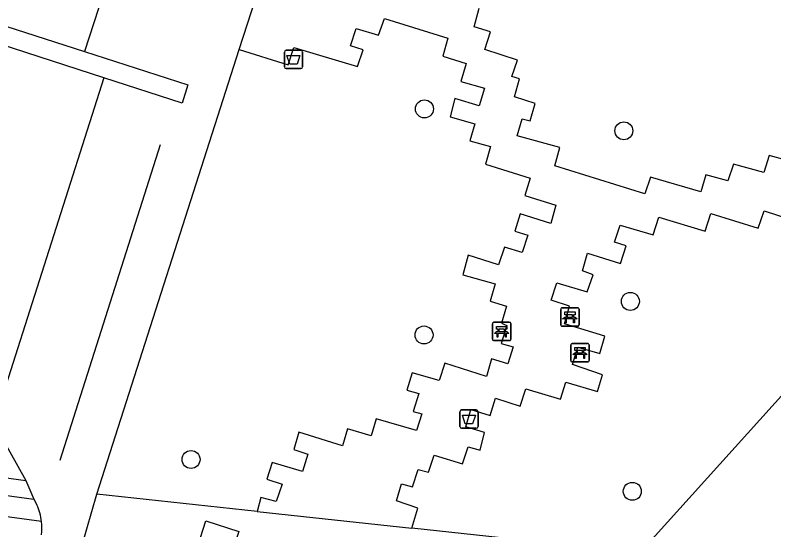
# Model space of a CAD drawing. Extents: x 160676 to 161153, y 383244 to 383713.
# Drawn here: x 160986.72 to 161027.96, y 383261.93 to 383289.92 of the extents above; entities that cross this region are included whole.
import ezdxf

# ---------------------------------------------------------------- set-up
doc = ezdxf.new("R2010")
doc.units = 0
for name, color, linetype in [('IMGEO_Afvalbak', 7, 'Continuous'), ('IMGEO_Bank', 7, 'Continuous'), ('IMGEO_Boom', 7, 'Continuous'), ('IMGEO_Lijnafwatering', 7, 'Continuous'), ('IMGEO_Muur', 7, 'Continuous'), ('IMGEO_Pand', 7, 'Continuous'), ('IMGEO_Voetpad_open', 7, 'Continuous')]:
    doc.layers.add(name, color=color, linetype=linetype)

msp = doc.modelspace()

# ---------------------------------------------------------------- linework, layer by layer
at = {"layer": 'IMGEO_Afvalbak'}
for p, q in [((161001.349, 383287.119), (161001.349, 383287.919)), ((161001.349, 383287.919), (161001.349, 383287.119)), ((161001.449, 383288.019), (161002.239, 383288.019)), ((161002.239, 383288.019), (161001.449, 383288.019)), ((161002.339, 383287.919), (161002.339, 383287.119)), ((161002.339, 383287.119), (161002.339, 383287.919)), ((161002.239, 383287.019), (161001.449, 383287.019)), ((161001.449, 383287.019), (161002.239, 383287.019)), ((161010.888, 383267.559), (161010.888, 383268.359)), ((161010.888, 383268.359), (161010.888, 383267.559)), ((161010.988, 383268.459), (161011.778, 383268.459)), ((161011.778, 383268.459), (161010.988, 383268.459)), ((161011.878, 383268.359), (161011.878, 383267.559)), ((161011.878, 383267.559), (161011.878, 383268.359)), ((161011.778, 383267.459), (161010.988, 383267.459)), ((161010.988, 383267.459), (161011.778, 383267.459))]:
    msp.add_line(p, q, dxfattribs=at)
for points in [[(161001.492, 383287.733), (161002.196, 383287.733), (161002.047, 383287.263), (161001.641, 383287.263), (161001.492, 383287.733)], [(161011.031, 383268.173), (161011.735, 383268.173), (161011.586, 383267.703), (161011.18, 383267.703), (161011.031, 383268.173)]]:
    msp.add_lwpolyline(points, dxfattribs=at)
for centre, start, end in [((161001.449, 383287.919), 90, 180), ((161001.449, 383287.919), 90, 180), ((161002.239, 383287.919), 0, 90), ((161002.239, 383287.919), 360, 90), ((161001.449, 383287.119), 180, 270), ((161001.449, 383287.119), 180, 270), ((161002.239, 383287.119), 270, 0), ((161002.239, 383287.119), 270, 0), ((161010.988, 383268.359), 90, 180), ((161010.988, 383268.359), 90, 180), ((161011.778, 383268.359), 0, 90), ((161011.778, 383268.359), 360, 90), ((161010.988, 383267.559), 180, 270), ((161010.988, 383267.559), 180, 270), ((161011.778, 383267.559), 270, 0), ((161011.778, 383267.559), 270, 0)]:
    msp.add_arc(centre, 0.1, start, end, dxfattribs=at)
at = {"layer": 'IMGEO_Bank'}
for p, q in [((161016.371, 383273.081), (161016.371, 383273.922)), ((161016.371, 383273.922), (161016.371, 383273.081)), ((161016.446, 383274.006), (161017.287, 383274.006)), ((161017.287, 383274.006), (161016.446, 383274.006)), ((161017.371, 383273.931), (161017.371, 383273.09)), ((161017.371, 383273.09), (161017.371, 383273.931)), ((161016.68, 383273.512), (161016.68, 383273.618)), ((161016.724, 383273.618), (161016.724, 383273.512)), ((161017.012, 383273.624), (161016.73, 383273.624)), ((161016.73, 383273.506), (161017.012, 383273.506)), ((161017.018, 383273.512), (161017.018, 383273.618)), ((161017.062, 383273.618), (161017.062, 383273.512)), ((161012.661, 383272.296), (161012.661, 383273.137)), ((161012.661, 383273.137), (161012.661, 383272.296)), ((161012.736, 383273.221), (161013.577, 383273.221)), ((161013.577, 383273.221), (161012.736, 383273.221)), ((161013.661, 383273.146), (161013.661, 383272.305)), ((161013.661, 383272.305), (161013.661, 383273.146)), ((161017.068, 383273.404), (161016.675, 383273.404)), ((161012.97, 383272.727), (161012.97, 383272.833)), ((161013.014, 383272.833), (161013.014, 383272.727)), ((161013.302, 383272.839), (161013.02, 383272.839)), ((161013.02, 383272.721), (161013.302, 383272.721)), ((161013.308, 383272.727), (161013.308, 383272.833)), ((161013.352, 383272.833), (161013.352, 383272.727)), ((161017.296, 383273.006), (161016.455, 383273.006)), ((161016.455, 383273.006), (161017.296, 383273.006)), ((161013.586, 383272.221), (161012.745, 383272.221)), ((161012.745, 383272.221), (161013.586, 383272.221)), ((161013.358, 383272.619), (161012.965, 383272.619)), ((161016.918, 383271.139), (161016.918, 383271.98)), ((161016.918, 383271.98), (161016.918, 383271.139)), ((161016.993, 383272.064), (161017.834, 383272.064)), ((161017.834, 383272.064), (161016.993, 383272.064)), ((161017.918, 383271.989), (161017.918, 383271.148)), ((161017.918, 383271.148), (161017.918, 383271.989)), ((161017.615, 383271.462), (161017.222, 383271.462)), ((161017.227, 383271.57), (161017.227, 383271.676)), ((161017.271, 383271.676), (161017.271, 383271.57)), ((161017.559, 383271.682), (161017.277, 383271.682)), ((161017.277, 383271.564), (161017.559, 383271.564)), ((161017.565, 383271.57), (161017.565, 383271.676)), ((161017.609, 383271.676), (161017.609, 383271.57)), ((161017.843, 383271.064), (161017.002, 383271.064)), ((161017.002, 383271.064), (161017.843, 383271.064))]:
    msp.add_line(p, q, dxfattribs=at)
for points in [[(161016.618, 383273.404), (161016.476, 383273.404), (161016.588, 383273.506), (161016.674, 383273.506)], [(161016.674, 383273.624), (161016.588, 383273.624), (161016.588, 383273.785), (161017.151, 383273.785), (161017.151, 383273.624), (161017.068, 383273.624)], [(161017.068, 383273.506), (161017.151, 383273.506), (161017.263, 383273.404), (161017.124, 383273.404)], [(161016.668, 383273.397), (161016.668, 383273.19), (161016.625, 383273.19), (161016.625, 383273.397)], [(161017.118, 383273.397), (161017.118, 383273.19), (161017.074, 383273.19), (161017.074, 383273.397)], [(161012.908, 383272.619), (161012.766, 383272.619), (161012.878, 383272.721), (161012.964, 383272.721)], [(161012.964, 383272.839), (161012.878, 383272.839), (161012.878, 383273), (161013.441, 383273), (161013.441, 383272.839), (161013.358, 383272.839)], [(161013.358, 383272.721), (161013.441, 383272.721), (161013.553, 383272.619), (161013.414, 383272.619)], [(161012.958, 383272.612), (161012.958, 383272.405), (161012.915, 383272.405), (161012.915, 383272.612)], [(161013.408, 383272.612), (161013.408, 383272.405), (161013.364, 383272.405), (161013.364, 383272.612)], [(161017.221, 383271.682), (161017.135, 383271.682), (161017.135, 383271.843), (161017.698, 383271.843), (161017.698, 383271.682), (161017.615, 383271.682)], [(161017.165, 383271.462), (161017.023, 383271.462), (161017.135, 383271.564), (161017.221, 383271.564)], [(161017.215, 383271.455), (161017.215, 383271.248), (161017.172, 383271.248), (161017.172, 383271.455)], [(161017.615, 383271.564), (161017.698, 383271.564), (161017.81, 383271.462), (161017.671, 383271.462)], [(161017.665, 383271.455), (161017.665, 383271.248), (161017.621, 383271.248), (161017.621, 383271.455)]]:
    msp.add_lwpolyline(points, dxfattribs=at)
for centre, radius, start, end in [((161016.449, 383273.928), 0.0779, 92.4484, 184.2845), ((161016.449, 383273.928), 0.0779, 92.4484, 184.2845), ((161017.293, 383273.928), 0.0779, 2.4484, 94.2845), ((161017.293, 383273.928), 0.0779, 2.4484, 94.2845), ((161016.673, 383273.617), 0.00671, 2.8957, 87.1043), ((161016.673, 383273.513), 0.00671, 272.8957, 357.1043), ((161016.73, 383273.617), 0.00671, 92.8957, 177.1043), ((161016.73, 383273.513), 0.00671, 182.8957, 267.1043), ((161017.012, 383273.617), 0.00671, 2.8957, 87.1043), ((161017.012, 383273.513), 0.00671, 272.8957, 357.1043), ((161017.069, 383273.617), 0.00671, 92.8957, 177.1043), ((161017.069, 383273.513), 0.00671, 182.8957, 267.1043), ((161012.739, 383273.143), 0.0779, 92.4484, 184.2845), ((161012.739, 383273.143), 0.0779, 92.4484, 184.2845), ((161013.583, 383273.143), 0.0779, 2.4484, 94.2845), ((161013.583, 383273.143), 0.0779, 2.4484, 94.2845), ((161016.449, 383273.084), 0.0779, 182.4484, 274.2845), ((161016.449, 383273.084), 0.0779, 182.4484, 274.2845), ((161016.618, 383273.397), 0.00671, 2.8957, 87.1043), ((161016.675, 383273.397), 0.00671, 92.8957, 177.1043), ((161017.067, 383273.397), 0.00671, 2.8957, 87.1043), ((161017.124, 383273.397), 0.00671, 92.8957, 177.1043), ((161017.293, 383273.084), 0.0779, 272.4484, 4.2845), ((161017.293, 383273.084), 0.0779, 272.4484, 4.2845), ((161012.963, 383272.832), 0.00671, 2.8957, 87.1043), ((161012.963, 383272.728), 0.00671, 272.8957, 357.1043), ((161013.02, 383272.832), 0.00671, 92.8957, 177.1043), ((161013.02, 383272.728), 0.00671, 182.8957, 267.1043), ((161013.302, 383272.832), 0.00671, 2.8957, 87.1043), ((161013.302, 383272.728), 0.00671, 272.8957, 357.1043), ((161013.359, 383272.832), 0.00671, 92.8957, 177.1043), ((161013.359, 383272.728), 0.00671, 182.8957, 267.1043), ((161012.739, 383272.299), 0.0779, 182.4484, 274.2845), ((161012.739, 383272.299), 0.0779, 182.4484, 274.2845), ((161012.908, 383272.612), 0.00671, 2.8957, 87.1043), ((161012.965, 383272.612), 0.00671, 92.8957, 177.1043), ((161013.357, 383272.612), 0.00671, 2.8957, 87.1043), ((161013.414, 383272.612), 0.00671, 92.8957, 177.1043), ((161013.583, 383272.299), 0.0779, 272.4484, 4.2845), ((161013.583, 383272.299), 0.0779, 272.4484, 4.2845), ((161016.996, 383271.986), 0.0779, 92.4484, 184.2845), ((161016.996, 383271.986), 0.0779, 92.4484, 184.2845), ((161017.84, 383271.986), 0.0779, 2.4484, 94.2845), ((161017.84, 383271.986), 0.0779, 2.4484, 94.2845), ((161017.165, 383271.455), 0.00671, 2.8957, 87.1043), ((161017.222, 383271.455), 0.00671, 92.8957, 177.1043), ((161017.22, 383271.675), 0.00671, 2.8957, 87.1043), ((161017.22, 383271.571), 0.00671, 272.8957, 357.1043), ((161017.277, 383271.675), 0.00671, 92.8957, 177.1043), ((161017.277, 383271.571), 0.00671, 182.8957, 267.1043), ((161017.559, 383271.675), 0.00671, 2.8957, 87.1043), ((161017.559, 383271.571), 0.00671, 272.8957, 357.1043), ((161017.616, 383271.675), 0.00671, 92.8957, 177.1043), ((161017.616, 383271.571), 0.00671, 182.8957, 267.1043), ((161017.614, 383271.455), 0.00671, 2.8957, 87.1043), ((161017.671, 383271.455), 0.00671, 92.8957, 177.1043), ((161016.996, 383271.142), 0.0779, 182.4484, 274.2845), ((161016.996, 383271.142), 0.0779, 182.4484, 274.2845), ((161017.84, 383271.142), 0.0779, 272.4484, 4.2845), ((161017.84, 383271.142), 0.0779, 272.4484, 4.2845)]:
    msp.add_arc(centre, radius, start, end, dxfattribs=at)
at = {"layer": 'IMGEO_Boom'}
for centre in [(161008.962, 383284.825), (161019.804, 383283.634), (161020.158, 383274.354), (161008.942, 383272.531), (160996.275, 383265.758), (161020.265, 383264.026)]:
    msp.add_circle(centre, 0.489, dxfattribs=at)
at = {"layer": 'IMGEO_Lijnafwatering'}
msp.add_lwpolyline([(160994.596, 383282.881), (160989.146, 383265.703)], dxfattribs=at)
at = {"layer": 'IMGEO_Muur'}
for points in [[(160986.202, 383289.329), (160990.482, 383287.946)], [(160991.53, 383286.518), (160985.89, 383288.35)], [(160990.482, 383287.946), (160996.111, 383286.133), (160995.794, 383285.133), (160991.53, 383286.518)]]:
    msp.add_lwpolyline(points, dxfattribs=at)
at = {"layer": 'IMGEO_Pand'}
for points in [[(160960.344, 383268.267), (160973.818, 383266.439), (160987.295, 383264.611)], [(160985.535, 383267.741), (160987.295, 383264.611)]]:
    msp.add_lwpolyline(points, dxfattribs=at)
at = {"layer": 'IMGEO_Voetpad_open'}
for points in [[(160992.001, 383292.648), (160990.482, 383287.946)], [(160998.889, 383288.05), (160999.79, 383290.864)], [(161029.55, 383281.791), (161027.698, 383282.299), (161027.416, 383281.366), (161025.768, 383281.822), (161025.458, 383280.915), (161024.266, 383281.244), (161023.981, 383280.318), (161021.26, 383281.116), (161020.943, 383280.215), (161016.053, 383281.728), (161016.32, 383282.726), (161014.011, 383283.356), (161014.279, 383284.295), (161014.715, 383284.186), (161014.986, 383285.124), (161013.856, 383285.489), (161014.137, 383286.457), (161013.707, 383286.586), (161014.017, 383287.476), (161012.255, 383288.058), (161012.551, 383289.009), (161011.665, 383289.292), (161011.947, 383290.301)], [(160998.889, 383288.05), (161001.553, 383287.226), (161001.858, 383288.168), (161005.33, 383287.134), (161005.634, 383288.033), (161004.951, 383288.257), (161005.261, 383289.207), (161006.476, 383288.828), (161006.788, 383289.752), (161010.234, 383288.676), (161009.964, 383287.703), (161011.24, 383287.299), (161010.94, 383286.325), (161012.237, 383285.95), (161011.941, 383284.997), (161010.624, 383285.393), (161010.361, 383284.397), (161011.703, 383284.01), (161011.429, 383283.095), (161012.553, 383282.78), (161012.284, 383281.813), (161014.713, 383281.055), (161014.419, 383280.122), (161016.115, 383279.587), (161015.837, 383278.601), (161014.17, 383279.116), (161013.884, 383278.173), (161014.584, 383277.965), (161014.269, 383277.022), (161013.311, 383277.305), (161012.991, 383276.337), (161011.35, 383276.873), (161011.047, 383275.797), (161012.817, 383275.32), (161012.536, 383274.374), (161013.425, 383274.089), (161013.146, 383273.165), (161013.451, 383273.048), (161013.129, 383272.073), (161013.781, 383271.893), (161013.501, 383270.964), (161012.618, 383271.237), (161012.347, 383270.277), (161010.077, 383271.002), (161009.77, 383270.049), (161008.302, 383270.47), (161008.006, 383269.526), (161008.668, 383269.35), (161008.346, 383268.368), (161008.819, 383268.245), (161008.532, 383267.334), (161006.344, 383267.976), (161006.074, 383267.049), (161004.773, 383267.421), (161004.515, 383266.499), (161002.144, 383267.253), (161001.865, 383266.307), (161002.628, 383266.04), (161002.338, 383265.098), (161000.686, 383265.603), (161000.397, 383264.68), (161001.236, 383264.41), (161000.902, 383263.468), (161000.074, 383263.684), (160999.863, 383262.925)], [(160991.153, 383263.864), (160998.889, 383288.05)], [(160991.53, 383286.518), (160985.535, 383267.741)], [(161038.901, 383280.887), (161020.669, 383260.684), (161008.283, 383262.018)], [(161008.283, 383262.018), (161008.609, 383263.111), (161007.443, 383263.504), (161007.717, 383264.443), (161008.317, 383264.266), (161008.618, 383265.209), (161009.194, 383265.06), (161009.485, 383265.993), (161011.029, 383265.521), (161011.333, 383266.45), (161011.997, 383266.26), (161012.226, 383267.224), (161011.221, 383267.53), (161011.493, 383268.473), (161012.532, 383268.148), (161012.828, 383269.096), (161014.168, 383268.657), (161014.484, 383269.595), (161016.363, 383269.031), (161016.654, 383269.97), (161018.365, 383269.457), (161018.652, 383270.369), (161017.022, 383270.923), (161017.3, 383271.869), (161018.506, 383271.522), (161018.776, 383272.466), (161016.57, 383273.144), (161016.846, 383274.093), (161015.853, 383274.432), (161016.164, 383275.366), (161017.816, 383274.883), (161018.135, 383275.796), (161017.549, 383276.014), (161017.82, 383276.983), (161019.617, 383276.419), (161019.93, 383277.37), (161019.305, 383277.587), (161019.608, 383278.511), (161021.403, 383277.972), (161021.71, 383278.93), (161024.224, 383278.174), (161024.528, 383279.13), (161027.115, 383278.346), (161027.424, 383279.288), (161029.5, 383278.611)], [(160906.652, 383275.617), (160906.361, 383274.718), (160987.726, 383263.594)], [(160988.15, 383262.381), (160973.144, 383264.419)], [(160987.295, 383264.611), (160987.726, 383263.594)], [(160987.726, 383263.594), (160987.9, 383263.299)], [(160990.337, 383261.053), (160991.153, 383263.864)], [(160999.863, 383262.925), (160991.153, 383263.864)], [(160999.863, 383262.925), (161008.283, 383262.018)], [(160998.593, 383260.945), (160996.785, 383261.516), (160997.08, 383262.421), (160998.879, 383261.844), (160998.593, 383260.945)]]:
    msp.add_lwpolyline(points, dxfattribs=at)
for centre, radius, start, end in [((160984.938, 383261.999), 3.235, 6.7775, 23.6905), ((160985.002, 383261.999), 3.171, 353.8799, 6.9159)]:
    msp.add_arc(centre, radius, start, end, dxfattribs=at)

doc.saveas('drawing.dxf')
